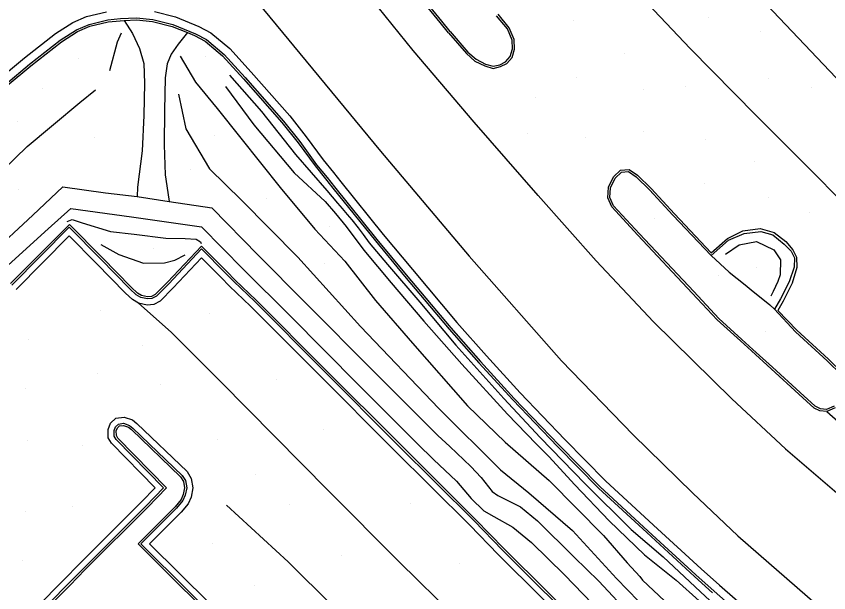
# Model space of a CAD drawing. Extents: x 1497074 to 1501343, y 481943 to 486114.
# Drawn here: x 1497676.1 to 1497875.9, y 483779.8 to 483921.6 of the extents above; entities that cross this region are included whole.
import ezdxf

# ---------------------------------------------------------------- set-up
doc = ezdxf.new("R2010")
doc.units = 0
doc.layers.add('PH Exist DTM Breakline', color=7, linetype='Continuous')
doc.layers.add('PH Exist DTM Point', color=7, linetype='Continuous')

msp = doc.modelspace()

# ---------------------------------------------------------------- linework, layer by layer
at = {"layer": 'PH Exist DTM Breakline'}
for points in [[(1497539.54, 484173.24), (1497567.31, 484136.3), (1497594.96, 484100.07), (1497629.32, 484055.9), (1497664.87, 484011.68), (1497676.86, 483997.42), (1497694.4, 483974.64), (1497711.69, 483953.77), (1497736.91, 483923.22), (1497765.72, 483888.34), (1497787.53, 483862.52), (1497810.21, 483836.83), (1497827.8, 483818.6), (1497842.44, 483804.33), (1497853.53, 483793.73)], [(1497782.45, 483917.48), (1497780.36, 483920.06), (1497776.67, 483924.56), (1497774.07, 483927.73), (1497772.8, 483926.89), (1497770.71, 483926.66), (1497767.91, 483927.87), (1497765.24, 483930.15), (1497760.63, 483935.36), (1497757.68, 483939.19), (1497755.47, 483943.14), (1497753.17, 483948.99), (1497751.89, 483955.76), (1497751.28, 483962.16), (1497752.19, 483970.5), (1497754.04, 483977.24), (1497756.99, 483983.83), (1497760.5, 483989.03), (1497764.82, 483993.68), (1497768.12, 483996.93), (1497770.34, 483997.85)], [(1497782.83, 483917.8), (1497780.75, 483920.38), (1497777.06, 483924.88), (1497774.17, 483928.4), (1497772.63, 483927.37), (1497770.79, 483927.17), (1497768.17, 483928.3), (1497765.59, 483930.51), (1497761.01, 483935.68), (1497758.09, 483939.46), (1497755.92, 483943.36), (1497753.66, 483949.12), (1497752.39, 483955.83), (1497751.78, 483962.16), (1497752.68, 483970.41), (1497754.51, 483977.07), (1497757.43, 483983.59), (1497760.9, 483988.71), (1497765.18, 483993.33), (1497768.4, 483996.5), (1497770.54, 483997.39)], [(1497795.18, 483976.47), (1497797.64, 483966.43), (1497799.59, 483961.38), (1497803.62, 483955.3), (1497813.72, 483943.95), (1497826.98, 483929.39), (1497841.86, 483913.63), (1497858.06, 483897.16), (1497873.45, 483881.72), (1497887.55, 483867.27), (1497893.7, 483860.73)], [(1497907, 483875.62), (1497862.24, 483922.75), (1497848.71, 483937.07), (1497816.72, 483969.9)], [(1497865.3, 483815.17), (1497852.1, 483827.48), (1497832.82, 483846.36), (1497818.71, 483861.43), (1497804.49, 483877.5), (1497788.76, 483895.52), (1497773.72, 483913.1), (1497763.41, 483926.01), (1497759.63, 483931.02)], [(1497672.26, 483906.38), (1497678.13, 483911.31), (1497685.79, 483917.31), (1497690.01, 483920), (1497693.42, 483921.47), (1497698.32, 483922.67)], [(1497673.58, 483904.88), (1497679.39, 483909.76), (1497686.95, 483915.68), (1497690.95, 483918.23), (1497694.06, 483919.57), (1497698.67, 483920.69), (1497701.79, 483921.01), (1497705.73, 483921.21), (1497709.74, 483920.72), (1497714.66, 483919.55), (1497720.19, 483917.25), (1497722.88, 483915.81), (1497727.22, 483912.19), (1497732.41, 483906.46), (1497741.85, 483895.76), (1497745.87, 483890.72), (1497750, 483885.05), (1497752.57, 483881.87), (1497754.39, 483879.57), (1497764.82, 483866.62), (1497771.99, 483857.95), (1497782.95, 483844.94), (1497790.26, 483836.67), (1497798.59, 483827.57), (1497809.59, 483816.06), (1497819.65, 483805.87), (1497831.5, 483794.93), (1497843.24, 483784.14), (1497847.71, 483780.13)], [(1497710.09, 483922.7), (1497715.28, 483921.45), (1497721.04, 483919.06), (1497724.01, 483917.48), (1497728.61, 483913.63), (1497733.91, 483907.8), (1497743.38, 483897.04), (1497747.46, 483891.94), (1497751.59, 483886.27), (1497754.13, 483883.12), (1497755.95, 483880.82), (1497766.37, 483867.89), (1497773.53, 483859.24), (1497784.46, 483846.24), (1497791.75, 483838.01), (1497800.05, 483828.94), (1497811.03, 483817.46), (1497821.04, 483807.31), (1497832.86, 483796.4), (1497844.58, 483785.62), (1497849.03, 483781.63)], [(1497782.45, 483917.48), (1497786.82, 483912.36), (1497788.91, 483910.55), (1497791.32, 483909.33), (1497793.42, 483908.74), (1497795.22, 483909.17), (1497796.76, 483909.97), (1497798.06, 483911.42), (1497798.64, 483913.49), (1497798.56, 483915.8), (1497797.35, 483918.74), (1497794.61, 483922.04)], [(1497782.83, 483917.8), (1497787.18, 483912.72), (1497789.19, 483910.97), (1497791.5, 483909.8), (1497793.43, 483909.26), (1497795.04, 483909.64), (1497796.45, 483910.37), (1497797.61, 483911.66), (1497798.13, 483913.55), (1497798.06, 483915.7), (1497796.91, 483918.48), (1497794.24, 483921.7)], [(1497673.91, 483904.51), (1497679.7, 483909.37), (1497687.24, 483915.27), (1497691.19, 483917.79), (1497694.22, 483919.09), (1497698.75, 483920.2), (1497702.7, 483920.53), (1497705.71, 483920.7), (1497709.65, 483920.23), (1497714.5, 483919.07), (1497718.24, 483917.55), (1497719.97, 483916.79), (1497722.6, 483915.4), (1497726.87, 483911.83), (1497732.04, 483906.13), (1497741.47, 483895.44), (1497745.47, 483890.42), (1497749.61, 483884.75), (1497752.18, 483881.56), (1497754, 483879.26), (1497764.43, 483866.3), (1497771.61, 483857.63), (1497782.57, 483844.61), (1497789.89, 483836.33), (1497798.22, 483827.23), (1497809.23, 483815.72), (1497819.3, 483805.51), (1497831.16, 483794.56), (1497842.9, 483783.77), (1497847.36, 483779.77)], [(1497702.7, 483920.53), (1497704.7, 483917.35), (1497706.44, 483913.63), (1497707.49, 483909.91), (1497707.7, 483905.13), (1497707.48, 483897.18), (1497707.09, 483888.42), (1497705.92, 483879.55), (1497705.83, 483877.19)], [(1497699.14, 483908.25), (1497701.06, 483915.25), (1497701.99, 483917.5)], [(1497718.24, 483917.55), (1497715.95, 483914.67), (1497714.19, 483912.21), (1497713.23, 483909.84), (1497712.76, 483906.38), (1497712.6, 483898.41), (1497712.47, 483889.92), (1497712.78, 483882.56), (1497713.37, 483878.21), (1497713.76, 483876.01)], [(1497716.4, 483911.75), (1497720.19, 483905.37), (1497725.51, 483898.83), (1497731.35, 483891.57), (1497741.04, 483879.44), (1497749.52, 483869.17), (1497756.89, 483861.32), (1497764.5, 483851.68), (1497773.55, 483841.17), (1497787.1, 483825.73), (1497796.32, 483816.77), (1497807.15, 483807.34), (1497820.54, 483793.82), (1497826.37, 483787.13), (1497829.47, 483783.77), (1497830.15, 483782.88), (1497835.51, 483777.74), (1497840.91, 483772.57)], [(1497728.57, 483907.05), (1497736.41, 483898.16), (1497744.79, 483887.59), (1497752.5, 483878.74), (1497755.15, 483875.56), (1497756.24, 483874.25), (1497757.48, 483872.79), (1497758.67, 483871.49), (1497760.21, 483869.48), (1497761.42, 483867.88), (1497762.95, 483865.85), (1497767.38, 483860.51), (1497775.35, 483851.22), (1497784.26, 483840.69), (1497796.03, 483827.58), (1497804.93, 483817.91), (1497816.04, 483806.55), (1497827.37, 483795.34), (1497835.18, 483788.58), (1497844.39, 483780.02)], [(1497581.36, 483799.83), (1497586.07, 483804.13), (1497593.77, 483811.68), (1497612.29, 483827.72), (1497632.55, 483846.18), (1497647.59, 483859.31), (1497660.67, 483871.96), (1497678.84, 483889.51), (1497691.79, 483900.33), (1497695.59, 483903.42)], [(1497727.55, 483904.32), (1497734.59, 483894.88), (1497744.48, 483883.03), (1497752.12, 483875.97), (1497754.64, 483873.04), (1497757.22, 483869.82), (1497761.58, 483864), (1497768.28, 483855.98), (1497776.34, 483846.53), (1497785.71, 483836.02), (1497796.89, 483823.72), (1497804.01, 483816.38), (1497807.07, 483813.27), (1497813.51, 483806.33), (1497821.91, 483797.43), (1497830.59, 483789.11), (1497838.38, 483782.89), (1497844.03, 483777.81)], [(1497716.06, 483902.43), (1497717.81, 483893.9), (1497723.62, 483884.05), (1497731.49, 483876.29), (1497745.4, 483862.28), (1497760.77, 483845.29), (1497780.01, 483825.06), (1497795.2, 483810), (1497802.13, 483804.31), (1497812.9, 483795.11), (1497823.73, 483783.25), (1497829.17, 483777.71), (1497835.83, 483770.81), (1497838.79, 483767.93)], [(1497856.94, 483839.23), (1497854.25, 483841.69), (1497848.5, 483846.87), (1497842.37, 483853.48), (1497828.98, 483867.74), (1497822.56, 483874.69), (1497821.58, 483876.88), (1497821.74, 483879.48), (1497822.95, 483882.06), (1497824.75, 483883.73), (1497826.8, 483883.87), (1497828.85, 483882.48), (1497832.21, 483879.19), (1497837.95, 483872.98), (1497847.02, 483863.39), (1497851.01, 483866.88), (1497854.82, 483868.77), (1497859.04, 483869.37), (1497862.48, 483868.35), (1497865.34, 483866.18), (1497867.09, 483864.1), (1497867.98, 483862.27), (1497868.03, 483859.76), (1497866.88, 483855.93), (1497864.73, 483851.51), (1497863.42, 483849.2), (1497868.06, 483844.32), (1497875.83, 483837.19), (1497879.47, 483833.69)], [(1497857.28, 483839.6), (1497854.58, 483842.06), (1497848.85, 483847.23), (1497842.73, 483853.82), (1497829.35, 483868.08), (1497822.98, 483874.97), (1497822.08, 483876.98), (1497822.24, 483879.36), (1497823.36, 483881.76), (1497824.96, 483883.24), (1497826.66, 483883.36), (1497828.53, 483882.09), (1497831.86, 483878.85), (1497837.59, 483872.64), (1497846.99, 483862.7), (1497851.29, 483866.46), (1497855.08, 483868.14), (1497859.2, 483868.6), (1497862.15, 483867.82), (1497864.98, 483865.54), (1497866.67, 483863.82), (1497867.48, 483862.15), (1497867.43, 483859.85), (1497866.21, 483856.24), (1497864.05, 483852.07), (1497862.6, 483849.5), (1497867.71, 483843.97), (1497875.49, 483836.83), (1497879.06, 483833.4)], [(1497585.58, 483791.48), (1497589.72, 483792.65), (1497592.68, 483793.66), (1497595.97, 483795.49), (1497601.89, 483801.14), (1497609.59, 483807.97), (1497622.42, 483819.85), (1497638.19, 483834.23), (1497652.87, 483847.6), (1497669.58, 483862.81), (1497680.23, 483872.6), (1497687.62, 483879.6), (1497698.11, 483878.15), (1497705.83, 483877.19)], [(1497705.83, 483877.19), (1497713.76, 483876.01)], [(1497713.76, 483876.01), (1497724.25, 483874.42), (1497735.59, 483862.83), (1497747.25, 483851.08), (1497764.09, 483834.15), (1497779.79, 483818.48), (1497782.75, 483815.71), (1497787.9, 483810.83), (1497790.41, 483808.07), (1497793.16, 483804.67), (1497794.55, 483803.66), (1497800.12, 483800.86), (1497804.34, 483797.48), (1497813.35, 483788.54), (1497819.4, 483782.62), (1497827.33, 483774.12), (1497837.22, 483764.45)], [(1497672.36, 483858.67), (1497683.96, 483869.28), (1497689.58, 483874.3), (1497704.48, 483872.2), (1497721.72, 483869.75), (1497732.05, 483859.28), (1497743.51, 483847.84), (1497760.27, 483830.9), (1497774.81, 483816.38), (1497778.72, 483812.51), (1497784.36, 483807.22), (1497788, 483802.92), (1497791.1, 483799.91), (1497793.56, 483798.53), (1497798.24, 483795.88), (1497802.82, 483792.1), (1497810.97, 483784.13), (1497822.43, 483772.3), (1497834.32, 483760.21)], [(1497688.62, 483871.1), (1497689.92, 483871.55), (1497692.31, 483870.76), (1497699.31, 483868.65), (1497705.15, 483867.92), (1497712.94, 483866.96), (1497717.7, 483866.86), (1497720.35, 483866.69), (1497721.4, 483866.11), (1497721.64, 483865.69)], [(1497834.78, 483752.03), (1497817.39, 483769.4), (1497796.07, 483790.56), (1497789.08, 483797.79), (1497770.26, 483816.53), (1497751.96, 483834.87), (1497735.15, 483851.72), (1497730, 483856.64), (1497727.93, 483858.74), (1497721.68, 483865.04), (1497713.3, 483856.12), (1497710.31, 483853.12), (1497709.35, 483852.63), (1497708.42, 483852.53), (1497706.96, 483852.84), (1497705.91, 483853.47), (1497704.39, 483854.89), (1497697.22, 483862.25), (1497689.19, 483870.37), (1497674.68, 483855.8)], [(1497834.43, 483751.67), (1497817.04, 483769.04), (1497795.72, 483790.21), (1497788.72, 483797.44), (1497769.9, 483816.17), (1497751.61, 483834.52), (1497734.8, 483851.36), (1497729.65, 483856.28), (1497727.57, 483858.38), (1497721.69, 483864.32), (1497713.66, 483855.77), (1497710.61, 483852.72), (1497709.5, 483852.14), (1497708.39, 483852.03), (1497706.77, 483852.37), (1497705.6, 483853.07), (1497704.04, 483854.53), (1497696.86, 483861.9), (1497689.18, 483869.66), (1497675.03, 483855.44)], [(1497833.37, 483750.61), (1497815.98, 483767.98), (1497794.65, 483789.16), (1497787.65, 483796.38), (1497768.84, 483815.11), (1497750.55, 483833.46), (1497733.75, 483850.29), (1497728.59, 483855.21), (1497726.51, 483857.33), (1497721.72, 483862.16), (1497714.74, 483854.73), (1497711.51, 483851.49), (1497709.93, 483850.68), (1497708.31, 483850.51), (1497706.21, 483850.95), (1497704.69, 483851.87), (1497702.99, 483853.46), (1497695.79, 483860.85), (1497689.18, 483867.53), (1497676.09, 483854.38)], [(1497696.96, 483865.43), (1497701.32, 483862.96), (1497707.42, 483860.81), (1497712.59, 483860.91), (1497715.15, 483861.56), (1497717.68, 483862.84)], [(1497850.56, 483863.02), (1497853.87, 483865.32), (1497858.12, 483866.13), (1497862.42, 483864.1), (1497864.07, 483861.67), (1497864.01, 483857.92), (1497863.42, 483856.3), (1497862.27, 483853.84), (1497861.7, 483852.7)], [(1497846.99, 483862.7), (1497851.43, 483858.61), (1497855.37, 483855.51), (1497856.82, 483854.24), (1497861.44, 483850.62), (1497862.6, 483849.5)], [(1497820.52, 483736.55), (1497802.76, 483754.74), (1497784.17, 483773.76), (1497770.28, 483787.38), (1497752.89, 483804.83), (1497726.43, 483831.61), (1497714.21, 483843.87), (1497706.21, 483850.95)], [(1497877.22, 483825.68), (1497875.36, 483824.83), (1497873.9, 483824.98), (1497872.6, 483825.62), (1497868.87, 483829), (1497862.08, 483835.24), (1497857.28, 483839.6)], [(1497877.53, 483825.27), (1497875.44, 483824.32), (1497873.76, 483824.49), (1497872.31, 483825.2), (1497868.53, 483828.63), (1497861.74, 483834.87), (1497856.94, 483839.23)], [(1497875.44, 483824.32), (1497888.5, 483812.84), (1497899.84, 483802.57)], [(1497674.37, 483769.35), (1497687.85, 483782.98), (1497691.69, 483786.86), (1497706.96, 483802.11), (1497710.26, 483805.57), (1497699.53, 483816.54), (1497698.76, 483817.9), (1497698.72, 483819.95), (1497699.29, 483821.45), (1497700.6, 483822.67), (1497702.69, 483822.99), (1497704.74, 483822.26), (1497705.81, 483821.41), (1497718.13, 483809.55), (1497719.14, 483807.89), (1497719.56, 483805.59), (1497719.12, 483803.29), (1497718.37, 483801.62), (1497716.66, 483799.58), (1497708.92, 483791.78), (1497731.16, 483769.7)], [(1497675.43, 483768.29), (1497688.92, 483781.93), (1497692.75, 483785.81), (1497708.03, 483801.06), (1497712.35, 483805.59), (1497700.74, 483817.44), (1497700.25, 483818.31), (1497700.22, 483819.69), (1497700.57, 483820.59), (1497701.28, 483821.26), (1497702.54, 483821.45), (1497703.99, 483820.93), (1497704.82, 483820.28), (1497716.95, 483808.6), (1497717.71, 483807.34), (1497718.04, 483805.6), (1497717.68, 483803.74), (1497717.08, 483802.43), (1497715.55, 483800.59), (1497706.8, 483791.77), (1497730.1, 483768.63)], [(1497675.79, 483767.94), (1497689.27, 483781.57), (1497693.1, 483785.45), (1497708.39, 483800.71), (1497713.05, 483805.59), (1497701.14, 483817.75), (1497700.75, 483818.45), (1497700.72, 483819.6), (1497700.99, 483820.31), (1497701.51, 483820.79), (1497702.49, 483820.94), (1497703.75, 483820.49), (1497704.49, 483819.9), (1497716.56, 483808.29), (1497717.24, 483807.16), (1497717.53, 483805.6), (1497717.2, 483803.9), (1497716.66, 483802.7), (1497715.18, 483800.93), (1497706.1, 483791.77), (1497729.75, 483768.28)], [(1497865.3, 483815.17), (1497882.51, 483800.42), (1497896.93, 483787.36), (1497901.77, 483783.37)], [(1497727.85, 483801.31), (1497743.03, 483787.38), (1497765.07, 483765.46), (1497790.27, 483738.99), (1497801.43, 483727.54), (1497810.44, 483717.69)], [(1497853.53, 483793.73), (1497873.22, 483776.6), (1497899.91, 483754.32), (1497927.13, 483733.34), (1497950.22, 483716.65), (1497981.7, 483695.07), (1497992.49, 483687.56), (1498016.02, 483672.42), (1498040.95, 483657.63), (1498062.98, 483645.3), (1498094.13, 483628.89), (1498115.38, 483618.01), (1498150.17, 483600.33), (1498195.65, 483577.17), (1498221.4, 483564.22), (1498295.13, 483528.13), (1498306.81, 483522.38)], [(1497849.03, 483781.63), (1497857.39, 483774.31), (1497866.78, 483766.05)], [(1497844.39, 483780.02), (1497860.12, 483765.38), (1497864.59, 483760.31), (1497865.85, 483757.08), (1497865.75, 483754.86)], [(1497847.71, 483780.13), (1497856.07, 483772.81), (1497865.37, 483764.65)]]:
    msp.add_lwpolyline(points, dxfattribs=at)
at = {"layer": 'PH Exist DTM Point'}
for p, q in [((1497813.12, 483920.46), (1497813.12, 483920.46)), ((1497846.29, 483921.15), (1497846.29, 483921.15)), ((1497859.23, 483917.82), (1497859.23, 483917.82)), ((1497722.67, 483911.75), (1497722.67, 483911.75)), ((1497825.77, 483912.43), (1497825.77, 483912.43)), ((1497691.49, 483911.15), (1497691.49, 483911.15)), ((1497813.85, 483906.48), (1497813.85, 483906.48)), ((1497861.2, 483906.3), (1497861.2, 483906.3)), ((1497682.51, 483903.81), (1497682.51, 483903.81)), ((1497830.36, 483903.45), (1497830.36, 483903.45)), ((1497840.77, 483904.35), (1497840.77, 483904.35)), ((1497871.79, 483904.08), (1497871.79, 483904.08)), ((1497803.78, 483901.67), (1497803.78, 483901.67)), ((1497676.35, 483895.71), (1497676.35, 483895.71)), ((1497695.49, 483891.73), (1497695.49, 483891.73)), ((1497724.98, 483892.32), (1497724.98, 483892.32)), ((1497801.83, 483892.69), (1497801.83, 483892.69)), ((1497816.05, 483891.75), (1497816.05, 483891.75)), ((1497830.32, 483893.1), (1497830.32, 483893.1)), ((1497845.65, 483891.3), (1497845.65, 483891.3)), ((1497857.62, 483885.8), (1497857.62, 483885.8)), ((1497718.87, 483883.88), (1497718.87, 483883.88)), ((1497845.42, 483880.52), (1497845.42, 483880.52)), ((1497676.77, 483879.06), (1497676.77, 483879.06)), ((1497737.57, 483876.69), (1497737.57, 483876.69)), ((1497861, 483876.96), (1497861, 483876.96)), ((1497871.11, 483873.39), (1497871.11, 483873.39)), ((1497833.18, 483871.76), (1497833.18, 483871.76)), ((1497753.23, 483869.92), (1497753.23, 483869.92)), ((1497709.88, 483864.48), (1497709.88, 483864.48)), ((1497751.94, 483860.84), (1497751.94, 483860.84)), ((1497858.09, 483859.84), (1497858.09, 483859.84)), ((1497848.71, 483857.86), (1497848.71, 483857.86)), ((1497696.83, 483849.28), (1497696.83, 483849.28)), ((1497723.59, 483848.54), (1497723.59, 483848.54)), ((1497860.41, 483844.06), (1497860.41, 483844.06)), ((1497679.05, 483841.93), (1497679.05, 483841.93)), ((1497707.14, 483840.5), (1497707.14, 483840.5)), ((1497696.08, 483833.64), (1497696.08, 483833.64)), ((1497740.2, 483832.17), (1497740.2, 483832.17)), ((1497678.43, 483829.95), (1497678.43, 483829.95)), ((1497711.56, 483831.08), (1497711.56, 483831.08)), ((1497751.73, 483819.81), (1497751.73, 483819.81)), ((1497725.54, 483817.38), (1497725.54, 483817.38)), ((1497678.87, 483817.26), (1497678.87, 483817.26)), ((1497692.4, 483816), (1497692.4, 483816)), ((1497735.06, 483808.95), (1497735.06, 483808.95)), ((1497743.31, 483801.38), (1497743.31, 483801.38)), ((1497773.12, 483801.69), (1497773.12, 483801.69)), ((1497678.31, 483799.83), (1497678.31, 483799.83)), ((1497690, 483800.88), (1497690, 483800.88)), ((1497724.38, 483791.85), (1497724.38, 483791.85)), ((1497677.78, 483787.81), (1497677.78, 483787.81)), ((1497756.14, 483788.92), (1497756.14, 483788.92)), ((1497785.06, 483787.07), (1497785.06, 483787.07)), ((1497734.73, 483781.46), (1497734.73, 483781.46))]:
    msp.add_line(p, q, dxfattribs=at)

doc.saveas('drawing.dxf')
